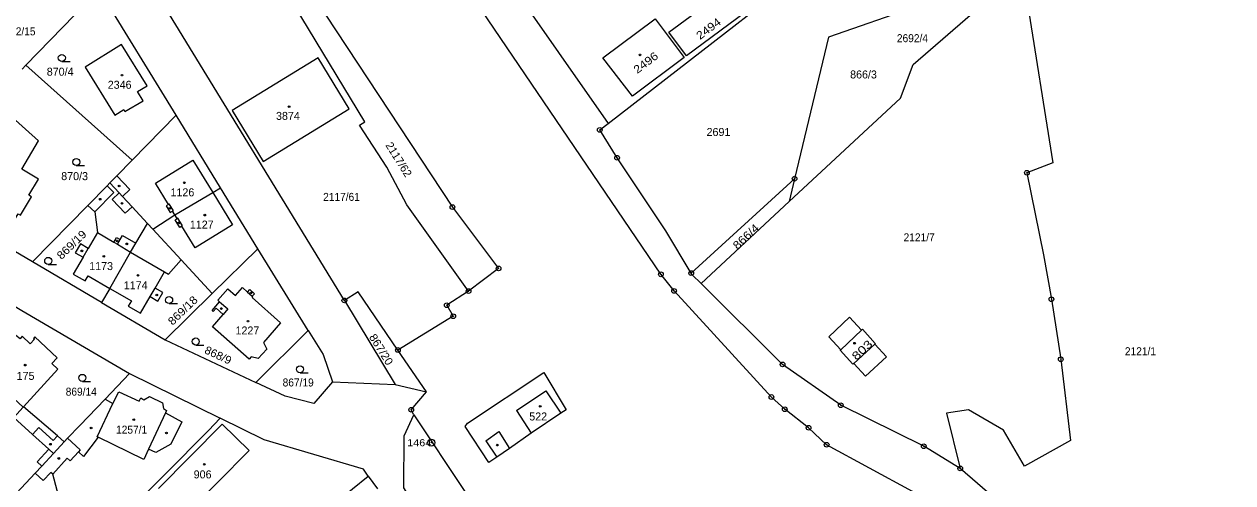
# Model space of a CAD drawing. Extents: x -679733 to -673243, y -1075091 to -1066557.
# Drawn here: x -676350.2 to -676093.3, y -1070914.7 to -1070817.2 of the extents above; entities that cross this region are included whole.
import ezdxf
from ezdxf.enums import TextEntityAlignment as Align

# ---------------------------------------------------------------- set-up
doc = ezdxf.new("R2010")
doc.units = 0
doc.header["$LTSCALE"] = 0.68
for name, color, linetype, lineweight in [('1', 7, 'Continuous', 25), ('3', 7, 'Continuous', 25), ('4', 7, 'Continuous', 13), ('5', 7, 'Continuous', 25), ('8', 7, 'Continuous', 25)]:
    doc.layers.add(name, color=color, linetype=linetype, lineweight=lineweight)
doc.layers.add('2', color=7, linetype='Continuous')

msp = doc.modelspace()

# ---------------------------------------------------------------- linework, layer by layer
at = {"layer": '1'}
for p, q in [((-676138.12, -1070805.71), (-676131.58, -1070846.72)), ((-676282.13, -1070875.96), (-676320.82, -1070812.65)), ((-676349.78, -1070825.94), (-676350.59, -1070826.79)), ((-676186.45, -1070850.07), (-676208.42, -1070870.15)), ((-676336.61, -1070855.75), (-676348.39, -1070867.78)), ((-676187.62, -1070854.95), (-676206.34, -1070872.35)), ((-676331.98, -1070873.39), (-676333.71, -1070876.41)), ((-676333.71, -1070876.41), (-676320.19, -1070884.36)), ((-676264.69, -1070895.38), (-676270.75, -1070886.49)), ((-676154.17, -1070899.88), (-676151.24, -1070911.66)), ((-676277.05, -1070913.33), (-676275.07, -1070915.98))]:
    msp.add_line(p, q, dxfattribs=at)
for points in [[(-676098.23, -1070982.59), (-676085.69, -1071005.58), (-676109.68, -1070982.84), (-676115.86, -1070976.12), (-676122.1, -1070967.91), (-676131.27, -1070954.7), (-676145.48, -1070931.6), (-676150, -1070925.59), (-676156.28, -1070919.94), (-676161.37, -1070916.53), (-676179.64, -1070906.62), (-676183.47, -1070903.03), (-676188.54, -1070899.09), (-676191.37, -1070896.48), (-676212.07, -1070873.93), (-676214.86, -1070870.4), (-676256.83, -1070808.55), (-676270.07, -1070794.97), (-676278.59, -1070786.13), (-676291.26, -1070768.21), (-676347.19, -1070685.04), (-676351.13, -1070679.38)], [(-676330.47, -1070748.79), (-676310.22, -1070779.04), (-676297.36, -1070798.17), (-676259.16, -1070856.1)], [(-676226.1, -1070838.36), (-676169.2, -1070794.23), (-676197.37, -1070757.59)], [(-676265.1, -1070789.33), (-676264.07, -1070790.35), (-676258.5, -1070785.03), (-676257.75, -1070792.97), (-676226.1, -1070838.36)], [(-676255.74, -1070873.97), (-676268.84, -1070855.61), (-676273.12, -1070847.61), (-676278.91, -1070838.68), (-676277.76, -1070837.98), (-676298.65, -1070803.42)], [(-676187.62, -1070854.95), (-676163.97, -1070832.98), (-676161.27, -1070825.81), (-676138.12, -1070805.71)], [(-676317.86, -1070836.58), (-676334.22, -1070809.86), (-676349.78, -1070825.94), (-676327.23, -1070846.16)], [(-676196.91, -1070814.65), (-676209.45, -1070823.93), (-676213.17, -1070818.91), (-676200.63, -1070809.63), (-676200.45, -1070809.87)], [(-676154.97, -1070811.55), (-676159.03, -1070815.16), (-676160.51, -1070813.48), (-676179.23, -1070819.97), (-676186.45, -1070850.07), (-676187.62, -1070854.95)], [(-676365.18, -1070842.1), (-676363.74, -1070843.45), (-676358.69, -1070846.82), (-676360.48, -1070849.99), (-676361.48, -1070851.77), (-676359.83, -1070852.71), (-676361.78, -1070856.13), (-676353.49, -1070861), (-676351.47, -1070857.55), (-676350.93, -1070857.86), (-676348.62, -1070853.92), (-676349.15, -1070853.61), (-676347.13, -1070850.16), (-676350.66, -1070848.08), (-676347.12, -1070842.02), (-676356.91, -1070833.31)], [(-676322.85, -1070860.79), (-676318.13, -1070857.79), (-676310.11, -1070852.98), (-676308.43, -1070851.99), (-676317.86, -1070836.58), (-676327.23, -1070846.16)], [(-676208.42, -1070870.15), (-676213.79, -1070861.19), (-676224.18, -1070845.63), (-676227.84, -1070839.7), (-676226.1, -1070838.36)], [(-676327.23, -1070846.16), (-676330.45, -1070849.45), (-676331.94, -1070850.97)], [(-676131.58, -1070846.72), (-676137.1, -1070848.81), (-676133.57, -1070866.23), (-676131.89, -1070875.69), (-676129.89, -1070888.46), (-676127.85, -1070905.72), (-676137.59, -1070911.17), (-676142.03, -1070903.5), (-676149.49, -1070899.17), (-676154.17, -1070899.88)], [(-676331.94, -1070850.97), (-676332.56, -1070851.61), (-676336.61, -1070855.75)], [(-676331.94, -1070850.97), (-676329.95, -1070853.11), (-676329.29, -1070853.83), (-676327.24, -1070856.05), (-676323.93, -1070859.63), (-676322.85, -1070860.79)], [(-676333.71, -1070876.41), (-676348.39, -1070867.78), (-676372.88, -1070853.36)], [(-676310.2, -1070874.47), (-676300.5, -1070864.95), (-676308.43, -1070851.99)], [(-676336.61, -1070855.75), (-676335.18, -1070857.15), (-676334.58, -1070861.54), (-676336.55, -1070864.91), (-676338.21, -1070863.94), (-676339.3, -1070865.8), (-676337.64, -1070866.77), (-676339.73, -1070870.34), (-676337.22, -1070871.8), (-676336.58, -1070870.7), (-676331.98, -1070873.39)], [(-676259.16, -1070856.1), (-676249.37, -1070869.14), (-676255.74, -1070873.97)], [(-676331.98, -1070873.39), (-676327.55, -1070865.66), (-676326.45, -1070863.78), (-676323.93, -1070859.63)], [(-676322.85, -1070860.79), (-676316.8, -1070867.34), (-676310.2, -1070874.47)], [(-676300.91, -1070893.37), (-676289.8, -1070882.31), (-676300.5, -1070864.95)], [(-676367.45, -1070868.1), (-676361.72, -1070871.48), (-676360.71, -1070872.06), (-676350.67, -1070878.06), (-676327.8, -1070891.46), (-676308.54, -1070900.97)], [(-676331.98, -1070873.39), (-676327.39, -1070876.07), (-676328.04, -1070877.18), (-676325.47, -1070878.68), (-676323.4, -1070875.15), (-676321.74, -1070876.12), (-676320.68, -1070874.3), (-676322.34, -1070873.33), (-676320.32, -1070869.88), (-676319.5, -1070870.36), (-676316.8, -1070867.34)], [(-676206.34, -1070872.35), (-676208.21, -1070870.5), (-676208.42, -1070870.15)], [(-676310.2, -1070874.47), (-676320.19, -1070884.36), (-676300.91, -1070893.37)], [(-676270.75, -1070886.49), (-676279.16, -1070874.14), (-676282.13, -1070875.96)], [(-676255.74, -1070873.97), (-676260.38, -1070876.97), (-676258.99, -1070879.32), (-676270.75, -1070886.49)], [(-676151.24, -1070911.66), (-676159.01, -1070906.94), (-676176.65, -1070898.22), (-676189, -1070889.56), (-676206.34, -1070872.35)], [(-676282.13, -1070875.96), (-676271.31, -1070893.8), (-676264.69, -1070895.38)], [(-676289.8, -1070882.31), (-676286.64, -1070887.44), (-676284.62, -1070893.28), (-676271.31, -1070893.8)], [(-676341.66, -1070906), (-676343.1, -1070904.71), (-676350.34, -1070898.57), (-676342.98, -1070890.55), (-676344.27, -1070889.37), (-676343.12, -1070888.12), (-676347.92, -1070883.72), (-676348.19, -1070884.01), (-676347.98, -1070884.21), (-676348.88, -1070885.18), (-676350.6, -1070883.58), (-676351.04, -1070884.14), (-676351.97, -1070883.42), (-676354.93, -1070886.71), (-676354.12, -1070887.53), (-676354.66, -1070888.06), (-676354.19, -1070888.48), (-676357.49, -1070892.15), (-676350.4, -1070898.65), (-676352.39, -1070900.86)], [(-676341.66, -1070906), (-676340.94, -1070905.25), (-676338.31, -1070902.53), (-676332.94, -1070896.91), (-676327.8, -1070891.46)], [(-676284.62, -1070893.28), (-676288.6, -1070897.88), (-676294.7, -1070896.27), (-676300.91, -1070893.37)], [(-676267.39, -1070900.24), (-676267.9, -1070899.19), (-676264.69, -1070895.38)], [(-676256.57, -1070935.03), (-676263.12, -1070925.76), (-676269.52, -1070915.78), (-676269.41, -1070904.71), (-676267.39, -1070900.24)], [(-676267.39, -1070900.24), (-676256.51, -1070916.57), (-676235.98, -1070946.63), (-676218.31, -1070934.59)], [(-676352.39, -1070900.86), (-676348.4, -1070904.45), (-676344.93, -1070907.57), (-676343.9, -1070908.5), (-676341.66, -1070906)], [(-676308.54, -1070900.97), (-676310.99, -1070903.58), (-676338.6, -1070931.43), (-676339.07, -1070931.87)], [(-676321.6, -1070915.95), (-676308.08, -1070902.27), (-676302.37, -1070907.85), (-676315.79, -1070921.44)], [(-676277.05, -1070913.33), (-676278.09, -1070911.81), (-676299.2, -1070905.55), (-676308.54, -1070900.97)], [(-676347.8, -1070912.65), (-676346.39, -1070911.15), (-676343.9, -1070908.5)], [(-676347.8, -1070912.65), (-676354.76, -1070920.09), (-676356.56, -1070921.98)], [(-676339.07, -1070931.87), (-676344.11, -1070912.87), (-676344.53, -1070912.49), (-676346.11, -1070914.21), (-676347.8, -1070912.65)], [(-676098.23, -1070982.59), (-676099.07, -1070978.27), (-676106.19, -1070971.38), (-676113.56, -1070963.96), (-676120.87, -1070953.82), (-676135.31, -1070930.02), (-676143.87, -1070918.05), (-676151.24, -1070911.66)], [(-676293, -1070928.28), (-676290.04, -1070924.65), (-676286.39, -1070921.14), (-676283.74, -1070918.71), (-676277.05, -1070913.33)]]:
    msp.add_lwpolyline(points, dxfattribs=at)
for points in [[(-676209.94, -1070824.32), (-676220.88, -1070832.5), (-676227.23, -1070824.42), (-676216.06, -1070816.1)], [(-676324.06, -1070830.34), (-676329.47, -1070821.57), (-676337.22, -1070826.35), (-676330.92, -1070836.57), (-676329.02, -1070835.4), (-676328.76, -1070835.82), (-676324.86, -1070833.53), (-676326.06, -1070831.57)], [(-676287.72, -1070824.37), (-676305.98, -1070835.58), (-676299.4, -1070846.4), (-676281.11, -1070835.21)], [(-676307.89, -1070878.93), (-676309.4, -1070877.63), (-676310, -1070878.33), (-676310.24, -1070878.12), (-676308.63, -1070876.25), (-676309.01, -1070875.92), (-676306.91, -1070873.48), (-676305.26, -1070874.9), (-676303.79, -1070873.19), (-676302.69, -1070874.18), (-676302.22, -1070873.66), (-676301.24, -1070874.53), (-676301.71, -1070875.05), (-676301.57, -1070875.18), (-676301.72, -1070875.34), (-676295.7, -1070880.74), (-676299.29, -1070884.88), (-676298.58, -1070886.32), (-676300.42, -1070888.26), (-676301.94, -1070887.92), (-676302.39, -1070888.44), (-676310.16, -1070881.57)], [(-676176.78, -1070886.55), (-676176.64, -1070886.42), (-676179.2, -1070883.66), (-676174.78, -1070879.5), (-676172.22, -1070882.24), (-676172.05, -1070882.09), (-676169.3, -1070885.1), (-676169.43, -1070885.22), (-676166.9, -1070887.93), (-676171.37, -1070892.08), (-676173.9, -1070889.36), (-676174.06, -1070889.51)], [(-676255.98, -1070902.05), (-676239.75, -1070891.24), (-676234.97, -1070899.23), (-676236.11, -1070899.94), (-676242.41, -1070904.13), (-676247.04, -1070907.39), (-676249.76, -1070909.26), (-676251.46, -1070910.41), (-676256.43, -1070902.77)]]:
    msp.add_lwpolyline(points, close=True, dxfattribs=at)
at = {"layer": '3'}
for p, q in [((-676342.163, -1070825.16), (-676340.413, -1070825.16)), ((-676339.093, -1070847.28), (-676337.343, -1070847.28)), ((-676345.053, -1070868.3), (-676343.303, -1070868.3)), ((-676319.363, -1070876.62), (-676317.613, -1070876.62)), ((-676313.713, -1070885.43), (-676311.963, -1070885.43)), ((-676291.553, -1070891.33), (-676289.803, -1070891.33)), ((-676337.803, -1070893.17), (-676336.053, -1070893.17))]:
    msp.add_line(p, q, dxfattribs=at)
for centre in [(-676342.1629, -1070824.4098), (-676339.0929, -1070846.5298), (-676345.0529, -1070867.5498), (-676319.3629, -1070875.8698), (-676313.7129, -1070884.6798), (-676291.5529, -1070890.5798), (-676337.8029, -1070892.4198)]:
    msp.add_circle(centre, 0.75, dxfattribs=at)
at = {"layer": '4'}
for p, q in [((-676322.29, -1070851.02), (-676314.33, -1070846.12)), ((-676314.33, -1070846.12), (-676310.11, -1070852.98)), ((-676330.45, -1070849.45), (-676327.73, -1070852.39)), ((-676319.52, -1070855.53), (-676322.29, -1070851.02)), ((-676331.14, -1070853.01), (-676335.18, -1070857.15)), ((-676332.56, -1070851.61), (-676331.14, -1070853.01)), ((-676331.44, -1070854.49), (-676329.95, -1070853.11)), ((-676327.73, -1070852.39), (-676329.29, -1070853.83)), ((-676310.11, -1070852.98), (-676305.89, -1070859.85)), ((-676328.73, -1070857.42), (-676331.44, -1070854.49)), ((-676327.24, -1070856.05), (-676328.73, -1070857.42)), ((-676319.52, -1070855.53), (-676320.01, -1070855.84)), ((-676320.01, -1070855.84), (-676319.12, -1070857.29)), ((-676319.35, -1070855.43), (-676319.52, -1070855.53)), ((-676318.46, -1070856.88), (-676319.35, -1070855.43)), ((-676319.12, -1070857.29), (-676318.63, -1070856.98)), ((-676318.63, -1070856.98), (-676318.46, -1070856.88)), ((-676318.13, -1070857.79), (-676318.63, -1070856.98)), ((-676317.65, -1070858.57), (-676318.13, -1070857.79)), ((-676318.1, -1070858.85), (-676317.65, -1070858.57)), ((-676317.12, -1070860.45), (-676318.1, -1070858.85)), ((-676317.48, -1070858.46), (-676317.65, -1070858.57)), ((-676316.5, -1070860.06), (-676317.48, -1070858.46)), ((-676334.58, -1070861.54), (-676331.14, -1070863.56)), ((-676316.67, -1070860.17), (-676317.12, -1070860.45)), ((-676316.67, -1070860.17), (-676316.5, -1070860.06)), ((-676313.86, -1070864.74), (-676316.67, -1070860.17)), ((-676305.89, -1070859.85), (-676313.86, -1070864.74)), ((-676331.14, -1070863.56), (-676330.54, -1070862.54)), ((-676331.14, -1070863.56), (-676330.35, -1070864.02)), ((-676330.54, -1070862.54), (-676329.76, -1070863)), ((-676330.35, -1070864.02), (-676329.76, -1070863)), ((-676330.35, -1070864.02), (-676327.55, -1070865.66)), ((-676329.76, -1070863), (-676329.26, -1070862.14)), ((-676329.26, -1070862.14), (-676326.45, -1070863.78)), ((-676337.64, -1070866.77), (-676336.55, -1070864.91)), ((-676327.55, -1070865.66), (-676320.32, -1070869.88)), ((-676323.4, -1070875.15), (-676322.34, -1070873.33)), ((-676302.69, -1070874.18), (-676301.71, -1070875.05)), ((-676308.63, -1070876.25), (-676306.89, -1070877.77)), ((-676306.89, -1070877.77), (-676307.89, -1070878.93)), ((-676176.64, -1070886.42), (-676172.22, -1070882.24)), ((-676173.9, -1070889.36), (-676169.43, -1070885.22)), ((-676245.58, -1070899.38), (-676239.33, -1070895.17)), ((-676239.33, -1070895.17), (-676236.11, -1070899.94)), ((-676332.94, -1070896.91), (-676331.3, -1070897.89)), ((-676331.3, -1070897.89), (-676330.03, -1070895.36)), ((-676330.03, -1070895.36), (-676325.71, -1070897.35)), ((-676325.71, -1070897.35), (-676325.37, -1070896.67)), ((-676325.37, -1070896.67), (-676324.71, -1070897.05)), ((-676324.71, -1070897.05), (-676323.53, -1070896.36)), ((-676323.53, -1070896.36), (-676320.77, -1070897.72)), ((-676320.77, -1070897.72), (-676320.58, -1070898.91)), ((-676334.67, -1070904.92), (-676331.3, -1070897.89)), ((-676320.15, -1070899.86), (-676323.74, -1070907.59)), ((-676320.58, -1070898.91), (-676319.93, -1070899.35)), ((-676319.93, -1070899.35), (-676320.15, -1070899.86)), ((-676320.15, -1070899.86), (-676316.64, -1070901.74)), ((-676245.58, -1070899.38), (-676242.41, -1070904.13)), ((-676348.4, -1070904.45), (-676347.04, -1070902.93)), ((-676347.04, -1070902.93), (-676343.97, -1070905.69)), ((-676316.64, -1070901.74), (-676318.98, -1070906.5)), ((-676343.97, -1070905.69), (-676343.1, -1070904.71)), ((-676340.94, -1070905.25), (-676338.25, -1070907.73)), ((-676334.43, -1070905.04), (-676337.55, -1070909.13)), ((-676334.43, -1070905.04), (-676334.67, -1070904.92)), ((-676324.74, -1070909.77), (-676334.43, -1070905.04)), ((-676252.08, -1070905.79), (-676249.3, -1070903.84)), ((-676249.3, -1070903.84), (-676247.04, -1070907.39)), ((-676347.42, -1070910.23), (-676344.93, -1070907.57)), ((-676338.25, -1070907.73), (-676338.6, -1070908.11)), ((-676323.74, -1070907.59), (-676324.74, -1070909.77)), ((-676322.19, -1070908.3), (-676323.74, -1070907.59)), ((-676318.98, -1070906.5), (-676322.19, -1070908.3)), ((-676252.08, -1070905.79), (-676249.76, -1070909.26)), ((-676346.39, -1070911.15), (-676347.42, -1070910.23)), ((-676341.01, -1070909.5), (-676344.11, -1070912.87)), ((-676340.4, -1070910.06), (-676341.01, -1070909.5)), ((-676338.6, -1070908.11), (-676340.4, -1070910.06)), ((-676337.55, -1070909.13), (-676338.6, -1070908.11))]:
    msp.add_line(p, q, dxfattribs=at)
at = {"layer": '5'}
for centre in [(-676219.2868, -1070823.7592), (-676329.3668, -1070828.0692), (-676293.8668, -1070834.7492), (-676329.9968, -1070851.6192), (-676316.1368, -1070850.9392), (-676334.0168, -1070854.4292), (-676329.3768, -1070855.3192), (-676319.2168, -1070856.3792), (-676317.2868, -1070859.4592), (-676311.7768, -1070857.8192), (-676330.4268, -1070863.2892), (-676328.3668, -1070863.9292), (-676337.9068, -1070865.4192), (-676333.2368, -1070866.5692), (-676325.9668, -1070870.6192), (-676321.9868, -1070874.8092), (-676301.9968, -1070874.3692), (-676308.2568, -1070877.6692), (-676302.6068, -1070880.3592), (-676173.7068, -1070885.0492), (-676349.9568, -1070889.6992), (-676240.5068, -1070898.4492), (-676335.9368, -1070903.0592), (-676326.8668, -1070901.2992), (-676319.9268, -1070904.1192), (-676344.5768, -1070906.5192), (-676249.6368, -1070906.6992), (-676342.8168, -1070909.5392), (-676311.8968, -1070910.7792)]:
    msp.add_circle(centre, 0.175, dxfattribs=at)
at = {"layer": '8'}
for centre, radius in [((-676227.84, -1070839.6999), 0.5), ((-676227.84, -1070839.6999), 0.0303), ((-676224.18, -1070845.6299), 0.5), ((-676224.18, -1070845.6299), 0.0303), ((-676137.1, -1070848.8099), 0.5), ((-676137.1, -1070848.8099), 0.0303), ((-676186.45, -1070850.0699), 0.5), ((-676186.45, -1070850.0699), 0.0303), ((-676259.16, -1070856.0999), 0.5), ((-676259.16, -1070856.0999), 0.0303), ((-676249.37, -1070869.1399), 0.5), ((-676249.37, -1070869.1399), 0.0303), ((-676214.86, -1070870.3999), 0.5), ((-676214.86, -1070870.3999), 0.0303), ((-676208.42, -1070870.1499), 0.5), ((-676208.42, -1070870.1499), 0.0303), ((-676255.74, -1070873.9699), 0.5), ((-676255.74, -1070873.9699), 0.0303), ((-676212.07, -1070873.9299), 0.5), ((-676212.07, -1070873.9299), 0.0303), ((-676282.13, -1070875.9599), 0.5), ((-676282.13, -1070875.9599), 0.0303), ((-676260.38, -1070876.9699), 0.5), ((-676260.38, -1070876.9699), 0.0303), ((-676131.89, -1070875.6899), 0.5), ((-676131.89, -1070875.6899), 0.0303), ((-676258.99, -1070879.3199), 0.5), ((-676258.99, -1070879.3199), 0.0303), ((-676270.75, -1070886.4899), 0.5), ((-676270.75, -1070886.4899), 0.0303), ((-676189, -1070889.5599), 0.5), ((-676189, -1070889.5599), 0.0303), ((-676129.89, -1070888.4599), 0.5), ((-676129.89, -1070888.4599), 0.0303), ((-676191.37, -1070896.4799), 0.5), ((-676191.37, -1070896.4799), 0.0303), ((-676176.65, -1070898.2199), 0.5), ((-676267.9, -1070899.1899), 0.5), ((-676267.9, -1070899.1899), 0.0303), ((-676188.54, -1070899.0899), 0.5), ((-676188.54, -1070899.0899), 0.0303), ((-676176.65, -1070898.2199), 0.0303), ((-676183.47, -1070903.0299), 0.5), ((-676263.65, -1070906.1898), 0.75), ((-676183.47, -1070903.0299), 0.0303), ((-676263.65, -1070906.1898), 0.03), ((-676179.64, -1070906.6199), 0.5), ((-676179.64, -1070906.6199), 0.0303), ((-676159.01, -1070906.9399), 0.5), ((-676159.01, -1070906.9399), 0.0303), ((-676151.24, -1070911.6599), 0.5), ((-676151.24, -1070911.6599), 0.0303)]:
    msp.add_circle(centre, radius, dxfattribs=at)

# ---------------------------------------------------------------- texts
at = {"layer": '2', "width": 0.95}
for s, p in [('872/15', (-676351.059, -1070819.61)), ('2692/4', (-676161.409, -1070821.06)), ('2117/61', (-676282.73, -1070854.79)), ('2121/1', (-676112.959, -1070887.6)), ('867/19', (-676291.939, -1070894.239)), ('869/14', (-676338.039, -1070896.19)), ('1257/1', (-676327.339, -1070904.269))]:
    msp.add_text(s, height=1.7, dxfattribs=at).set_placement(p, align=Align.CENTER)
at = {"layer": '2'}
for s, rotation, width, p in [('2494', 37, 1.15, (-676204.2365, -1070818.8611)), ('2496', 37, 1.15, (-676217.5665, -1070826.0911)), ('869/19', 44, 1.1, (-676339.4955, -1070864.7206)), ('866/4', 43, 1.15, (-676196.2232, -1070863.0012)), ('869/18', 44, 1.1, (-676315.8755, -1070878.7006)), ('867/20', 302, 1.05, (-676275.0227, -1070886.8306)), ('803', 43, 1.3, (-676171.5332, -1070887.1107)), ('868/9', 335, 1.05, (-676309.3087, -1070888.3519))]:
    msp.add_text(s, height=1.7, rotation=rotation, dxfattribs=dict(at, width=width)).set_placement(p, align=Align.CENTER)
for s, p in [('870/4', (-676342.52, -1070828.18)), ('866/3', (-676171.81, -1070828.769)), ('2346', (-676329.88, -1070830.96)), ('3874', (-676294.12, -1070837.58)), ('2691', (-676202.63, -1070840.999)), ('870/3', (-676339.45, -1070850.38)), ('1126', (-676316.54, -1070853.82)), ('1127', (-676312.43, -1070860.68)), ('1173', (-676333.82, -1070869.499)), ('1174', (-676326.47, -1070873.58)), ('1227', (-676302.73, -1070883.19)), ('1175', (-676350.5, -1070892.84)), ('522', (-676240.939, -1070901.46)), ('906', (-676312.249, -1070913.779))]:
    msp.add_text(s, height=1.7, dxfattribs=at).set_placement(p, align=Align.CENTER)
msp.add_text('2117/62', height=1.7, rotation=302, dxfattribs=at).set_placement((-676273.46, -1070842.96))
at = {"layer": '2', "width": 0.95}
msp.add_text('2121/7', height=1.7, dxfattribs=at).set_placement((-676163.29, -1070863.39))
at = {"layer": '8', "width": 1.15}
msp.add_text('1464', height=1.5, dxfattribs=at).set_placement((-676263.649, -1070906.94), align=Align.RIGHT)

doc.saveas('drawing.dxf')
